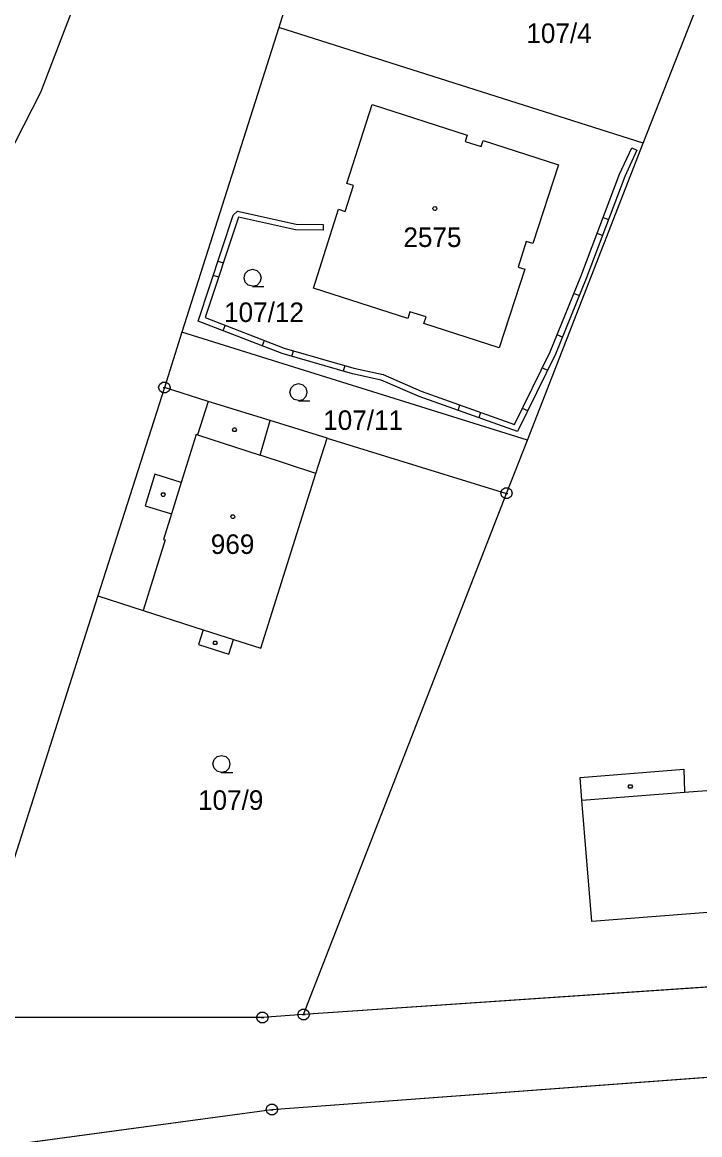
# Model space of a CAD drawing. Extents: x -777309 to -774195, y -1144706 to -1143600.
# Drawn here: x -775027.8 to -774968.8, y -1144451 to -1144354.2 of the extents above; entities that cross this region are included whole.
import ezdxf

# ---------------------------------------------------------------- set-up
doc = ezdxf.new("R2010")
doc.units = 0
for name, color, linetype in [('1', 7, 'Continuous'), ('11', 7, 'Continuous'), ('12', 7, 'Continuous'), ('13', 7, 'Continuous'), ('2', 7, 'Continuous'), ('3', 7, 'Continuous'), ('4', 7, 'Continuous'), ('5', 7, 'Continuous'), ('8', 7, 'Continuous')]:
    doc.layers.add(name, color=color, linetype=linetype)

msp = doc.modelspace()

# ---------------------------------------------------------------- linework, layer by layer
at = {"layer": '1'}
for p, q in [((-775012.69, -1144325.05), (-775026.23, -1144360.34)), ((-774996.22, -1144325.57), (-775005.48, -1144354.67)), ((-774973.73, -1144364.74), (-774965.59, -1144344.01)), ((-775005.48, -1144354.67), (-775013.93, -1144381.19)), ((-774973.73, -1144364.74), (-775005.48, -1144354.67)), ((-775026.23, -1144360.34), (-775051.92, -1144410.08)), ((-774999.54, -1144368.24), (-774997.34, -1144361.36)), ((-774997.34, -1144361.36), (-774989.07, -1144364.04)), ((-774989.07, -1144364.04), (-774989.24, -1144364.58)), ((-774989.24, -1144364.58), (-774987.85, -1144365.03)), ((-774987.85, -1144365.03), (-774987.67, -1144364.5)), ((-774987.67, -1144364.5), (-774981.13, -1144366.62)), ((-774983.83, -1144390.58), (-774973.73, -1144364.74)), ((-774981.13, -1144366.62), (-774983.34, -1144373.48)), ((-774999.68, -1144370.67), (-774998.96, -1144368.43)), ((-774998.96, -1144368.43), (-774999.54, -1144368.24)), ((-775002.46, -1144377.36), (-775000.26, -1144370.49)), ((-775000.26, -1144370.49), (-774999.68, -1144370.67)), ((-774983.92, -1144373.29), (-774984.63, -1144375.52)), ((-774983.34, -1144373.48), (-774983.92, -1144373.29)), ((-774984.06, -1144375.71), (-774986.27, -1144382.55)), ((-774984.63, -1144375.52), (-774984.06, -1144375.71)), ((-774994.23, -1144379.99), (-775002.46, -1144377.36)), ((-774994.05, -1144379.4), (-774994.23, -1144379.99)), ((-774992.65, -1144379.85), (-774994.05, -1144379.4)), ((-774992.84, -1144380.44), (-774992.65, -1144379.85)), ((-775013.93, -1144381.19), (-775015.43, -1144386)), ((-774983.83, -1144390.58), (-775013.93, -1144381.19)), ((-774986.27, -1144382.55), (-774992.84, -1144380.44)), ((-775015.43, -1144386), (-775021.23, -1144404.14)), ((-775011.62, -1144387.22), (-775015.43, -1144386)), ((-775006.23, -1144388.88), (-775011.62, -1144387.22)), ((-775001.27, -1144390.41), (-775006.23, -1144388.88)), ((-775002.24, -1144393.47), (-775001.27, -1144390.41)), ((-775001.27, -1144390.41), (-774985.64, -1144395.21)), ((-774985.64, -1144395.21), (-774983.83, -1144390.58)), ((-775007.04, -1144408.68), (-775002.24, -1144393.47)), ((-775003.31, -1144440.57), (-774985.64, -1144395.21)), ((-775021.23, -1144404.14), (-775032.95, -1144440.83)), ((-775021.23, -1144404.14), (-775017.28, -1144405.4)), ((-775017.28, -1144405.4), (-775012.05, -1144407.07)), ((-775012.05, -1144407.07), (-775012.47, -1144408.36)), ((-775012.47, -1144408.36), (-775009.83, -1144409.21)), ((-775009.83, -1144409.21), (-775009.41, -1144407.92)), ((-775009.41, -1144407.92), (-775007.04, -1144408.68)), ((-774957.77, -1144437.47), (-775003.31, -1144440.57)), ((-775006.9, -1144440.82), (-775032.95, -1144440.83)), ((-775003.31, -1144440.57), (-775006.9, -1144440.82)), ((-774942.23, -1144444.12), (-775006.07, -1144448.84)), ((-775006.07, -1144448.84), (-775047.73, -1144454.47))]:
    msp.add_line(p, q, dxfattribs=at)
at = {"layer": '11'}
for points in [[(-774795.44, -1144408.94), (-774821.85, -1144410.67), (-774824.22, -1144416.24), (-774826.54, -1144421.73), (-774829.24, -1144428.08), (-774832.66, -1144428.33), (-774870.21, -1144431.11), (-774871.96, -1144431.24), (-774890.46, -1144432.61), (-774957.77, -1144437.47), (-775003.31, -1144440.57), (-775006.9, -1144440.82), (-775032.95, -1144440.83), (-775037.63, -1144440.85), (-775036.16, -1144437.94), (-775069.78, -1144440.38), (-775071.04, -1144440.88), (-775088.39, -1144447.82), (-775138.01, -1144449.91)], [(-774760.86, -1144436.38), (-774828.33, -1144440.79), (-774828.91, -1144435.35), (-774832.04, -1144435.58), (-774869.06, -1144438.3), (-774919.16, -1144442.27), (-774942.23, -1144444.12), (-775006.07, -1144448.84), (-775047.73, -1144454.47)]]:
    msp.add_lwpolyline(points, dxfattribs=at)
at = {"layer": '12'}
for p, q in [((-774999.54, -1144368.24), (-774997.34, -1144361.36)), ((-774997.34, -1144361.36), (-774989.07, -1144364.04)), ((-774989.07, -1144364.04), (-774989.24, -1144364.58)), ((-774989.24, -1144364.58), (-774987.85, -1144365.03)), ((-774987.85, -1144365.03), (-774987.67, -1144364.5)), ((-774987.67, -1144364.5), (-774981.13, -1144366.62)), ((-774981.13, -1144366.62), (-774983.34, -1144373.48)), ((-774999.68, -1144370.67), (-774998.96, -1144368.43)), ((-774998.96, -1144368.43), (-774999.54, -1144368.24)), ((-775002.46, -1144377.36), (-775000.26, -1144370.49)), ((-775000.26, -1144370.49), (-774999.68, -1144370.67)), ((-774983.92, -1144373.29), (-774984.63, -1144375.52)), ((-774983.34, -1144373.48), (-774983.92, -1144373.29)), ((-774984.06, -1144375.71), (-774986.27, -1144382.55)), ((-774984.63, -1144375.52), (-774984.06, -1144375.71)), ((-774994.23, -1144379.99), (-775002.46, -1144377.36)), ((-774994.05, -1144379.4), (-774994.23, -1144379.99)), ((-774992.65, -1144379.85), (-774994.05, -1144379.4)), ((-774992.84, -1144380.44), (-774992.65, -1144379.85)), ((-774986.27, -1144382.55), (-774992.84, -1144380.44)), ((-775012.67, -1144390.08), (-775013.97, -1144394.25)), ((-775012.54, -1144390.12), (-775012.67, -1144390.08)), ((-775012.54, -1144390.12), (-775007.11, -1144391.89)), ((-775002.24, -1144393.47), (-775007.11, -1144391.89)), ((-775007.04, -1144408.68), (-775002.24, -1144393.47)), ((-775013.97, -1144394.25), (-775014.83, -1144397)), ((-775014.83, -1144397), (-775015.51, -1144399.21)), ((-775015.37, -1144399.26), (-775017.28, -1144405.4)), ((-775015.51, -1144399.21), (-775015.37, -1144399.26)), ((-775017.28, -1144405.4), (-775012.05, -1144407.07)), ((-775012.05, -1144407.07), (-775009.41, -1144407.92)), ((-775009.41, -1144407.92), (-775007.04, -1144408.68))]:
    msp.add_line(p, q, dxfattribs=at)
at = {"layer": '13'}
for p, q in [((-774975.8, -1144367.43), (-774974.74, -1144365.13)), ((-774974.29, -1144365.34), (-774975.34, -1144367.63)), ((-774974.74, -1144365.13), (-774974.29, -1144365.34)), ((-774979.16, -1144376.34), (-774975.8, -1144367.43)), ((-774975.34, -1144367.63), (-774978.7, -1144376.52)), ((-775012.5, -1144380.22), (-775009.44, -1144370.99)), ((-775008.97, -1144371.18), (-775011.88, -1144379.92)), ((-775009.44, -1144370.99), (-775009.07, -1144370.64)), ((-775009.07, -1144370.64), (-775003.96, -1144371.79)), ((-775004.01, -1144372.29), (-775008.97, -1144371.18)), ((-774977.219, -1144371.194), (-774976.752, -1144371.37)), ((-775001.61, -1144372.3), (-775004.01, -1144372.29)), ((-775003.96, -1144371.79), (-775001.61, -1144371.8)), ((-775001.61, -1144371.8), (-775001.61, -1144372.3)), ((-774977.284, -1144372.775), (-774977.752, -1144372.598)), ((-775010.769, -1144374.999), (-775010.295, -1144375.157)), ((-775010.707, -1144376.398), (-775011.182, -1144376.24)), ((-774981.83, -1144382.9), (-774979.16, -1144376.34)), ((-774978.7, -1144376.52), (-774981.37, -1144383.1)), ((-774979.757, -1144377.806), (-774979.294, -1144377.994)), ((-775005.18, -1144383.05), (-775012.5, -1144380.22)), ((-775011.88, -1144379.92), (-775005.02, -1144382.57)), ((-775010.31, -1144381.067), (-775010.13, -1144380.6)), ((-775006.749, -1144381.902), (-775006.929, -1144382.368)), ((-774980.768, -1144381.616), (-774981.231, -1144381.428)), ((-774999.05, -1144384.8), (-775005.18, -1144383.05)), ((-775005.02, -1144382.57), (-774998.93, -1144384.32)), ((-775004.339, -1144383.29), (-775004.202, -1144382.809)), ((-774984.94, -1144389.21), (-774981.83, -1144382.9)), ((-774981.37, -1144383.1), (-774984.68, -1144389.83)), ((-774999.734, -1144384.089), (-774999.872, -1144384.569)), ((-774996.55, -1144385.35), (-774999.05, -1144384.8)), ((-774998.93, -1144384.32), (-774996.39, -1144384.87)), ((-774996.39, -1144384.87), (-774993.08, -1144386.33)), ((-774982.509, -1144384.277), (-774982.06, -1144384.498)), ((-774993.26, -1144386.79), (-774996.55, -1144385.35)), ((-774984.68, -1144389.83), (-774993.26, -1144386.79)), ((-774993.08, -1144386.33), (-774984.94, -1144389.21)), ((-774989.864, -1144387.993), (-774989.697, -1144387.522)), ((-774983.797, -1144388.035), (-774984.246, -1144387.815)), ((-774987.895, -1144388.165), (-774988.062, -1144388.636))]:
    msp.add_line(p, q, dxfattribs=at)
at = {"layer": '3'}
for points in [[(-775007.75, -1144377.19), (-775008.13, -1144377.09), (-775008.4, -1144376.82), (-775008.5, -1144376.45), (-775008.4, -1144376.08), (-775008.13, -1144375.81), (-775007.76, -1144375.71), (-775007.39, -1144375.81), (-775007.12, -1144376.08), (-775007.02, -1144376.46), (-775007.12, -1144376.84), (-775007.39, -1144377.11), (-775007.77, -1144377.21), (-775006.77, -1144377.21)], [(-775003.75, -1144387.14), (-775004.13, -1144387.04), (-775004.4, -1144386.77), (-775004.5, -1144386.4), (-775004.4, -1144386.03), (-775004.13, -1144385.76), (-775003.76, -1144385.66), (-775003.39, -1144385.76), (-775003.12, -1144386.03), (-775003.02, -1144386.41), (-775003.12, -1144386.79), (-775003.39, -1144387.06), (-775003.77, -1144387.16), (-775002.77, -1144387.16)], [(-775010.46, -1144419.49), (-775010.84, -1144419.39), (-775011.11, -1144419.12), (-775011.21, -1144418.75), (-775011.11, -1144418.38), (-775010.84, -1144418.11), (-775010.47, -1144418.01), (-775010.1, -1144418.11), (-775009.83, -1144418.38), (-775009.73, -1144418.76), (-775009.83, -1144419.14), (-775010.1, -1144419.41), (-775010.48, -1144419.51), (-775009.48, -1144419.51)]]:
    msp.add_lwpolyline(points, dxfattribs=at)
at = {"layer": '4'}
for p, q in [((-775011.62, -1144387.22), (-775012.54, -1144390.12)), ((-775007.11, -1144391.89), (-775006.23, -1144388.88)), ((-775012.67, -1144390.08), (-775013.97, -1144394.25)), ((-775012.54, -1144390.12), (-775012.67, -1144390.08)), ((-775012.54, -1144390.12), (-775007.11, -1144391.89)), ((-775002.24, -1144393.47), (-775007.11, -1144391.89)), ((-775016.26, -1144393.53), (-775017.12, -1144396.29)), ((-775013.97, -1144394.25), (-775016.26, -1144393.53)), ((-775013.97, -1144394.25), (-775014.83, -1144397)), ((-775017.12, -1144396.29), (-775014.83, -1144397)), ((-775014.83, -1144397), (-775015.51, -1144399.21)), ((-775015.37, -1144399.26), (-775017.28, -1144405.4)), ((-775015.51, -1144399.21), (-775015.37, -1144399.26)), ((-775012.05, -1144407.07), (-775009.41, -1144407.92)), ((-774970.13, -1144421.2), (-774930.07, -1144418.15)), ((-774979.23, -1144419.93), (-774970.21, -1144419.21)), ((-774979.07, -1144421.92), (-774979.23, -1144419.93)), ((-774970.21, -1144419.21), (-774970.13, -1144421.2)), ((-774979.07, -1144421.92), (-774970.13, -1144421.2)), ((-774978.21, -1144432.45), (-774979.07, -1144421.92)), ((-774946.09, -1144429.99), (-774978.21, -1144432.45))]:
    msp.add_line(p, q, dxfattribs=at)
at = {"layer": '5'}
for points in [[(-774991.89, -1144370.26), (-774991.79, -1144370.28), (-774991.74, -1144370.37), (-774991.72, -1144370.43), (-774991.74, -1144370.52), (-774991.82, -1144370.59), (-774991.89, -1144370.6), (-774991.98, -1144370.57), (-774992.04, -1144370.51), (-774992.06, -1144370.43), (-774992.04, -1144370.34), (-774991.96, -1144370.27)], [(-775009.24, -1144389.52), (-775009.15, -1144389.67), (-775009.24, -1144389.82), (-775009.42, -1144389.82), (-775009.51, -1144389.67), (-775009.42, -1144389.52)], [(-775015.46, -1144395.17), (-775015.37, -1144395.32), (-775015.46, -1144395.47), (-775015.64, -1144395.47), (-775015.73, -1144395.32), (-775015.64, -1144395.17)], [(-775009.48, -1144397.07), (-775009.38, -1144397.09), (-775009.33, -1144397.18), (-775009.31, -1144397.24), (-775009.33, -1144397.33), (-775009.41, -1144397.4), (-775009.48, -1144397.41), (-775009.57, -1144397.38), (-775009.63, -1144397.32), (-775009.65, -1144397.24), (-775009.63, -1144397.15), (-775009.55, -1144397.08)], [(-775010.92, -1144408.06), (-775010.83, -1144408.21), (-775010.92, -1144408.36), (-775011.1, -1144408.36), (-775011.19, -1144408.21), (-775011.1, -1144408.06)], [(-774974.77, -1144420.57), (-774974.68, -1144420.72), (-774974.77, -1144420.87), (-774974.95, -1144420.87), (-774975.04, -1144420.72), (-774974.95, -1144420.57)]]:
    msp.add_lwpolyline(points, close=True, dxfattribs=at)
at = {"layer": '8'}
for p, q in [((-775015.55, -1144386), (-775015.31, -1144386)), ((-774985.76, -1144395.21), (-774985.52, -1144395.21)), ((-775007.02, -1144440.82), (-775006.78, -1144440.82)), ((-775003.43, -1144440.57), (-775003.19, -1144440.57)), ((-775006.19, -1144448.84), (-775005.95, -1144448.84))]:
    msp.add_line(p, q, dxfattribs=at)
for points in [[(-775015.28, -1144385.52), (-775015.03, -1144385.7), (-775014.93, -1144385.99), (-775015.03, -1144386.28), (-775015.28, -1144386.46), (-775015.59, -1144386.46), (-775015.84, -1144386.28), (-775015.94, -1144385.99), (-775015.84, -1144385.7), (-775015.59, -1144385.52)], [(-774985.49, -1144394.73), (-774985.24, -1144394.91), (-774985.14, -1144395.2), (-774985.24, -1144395.49), (-774985.49, -1144395.67), (-774985.8, -1144395.67), (-774986.05, -1144395.49), (-774986.15, -1144395.2), (-774986.05, -1144394.91), (-774985.8, -1144394.73)], [(-775003.16, -1144440.09), (-775002.91, -1144440.27), (-775002.81, -1144440.56), (-775002.91, -1144440.85), (-775003.16, -1144441.03), (-775003.47, -1144441.03), (-775003.72, -1144440.85), (-775003.82, -1144440.56), (-775003.72, -1144440.27), (-775003.47, -1144440.09)], [(-775006.75, -1144440.34), (-775006.5, -1144440.52), (-775006.4, -1144440.81), (-775006.5, -1144441.1), (-775006.75, -1144441.28), (-775007.06, -1144441.28), (-775007.31, -1144441.1), (-775007.41, -1144440.81), (-775007.31, -1144440.52), (-775007.06, -1144440.34)], [(-775005.92, -1144448.36), (-775005.67, -1144448.54), (-775005.57, -1144448.83), (-775005.67, -1144449.12), (-775005.92, -1144449.3), (-775006.23, -1144449.3), (-775006.48, -1144449.12), (-775006.58, -1144448.83), (-775006.48, -1144448.54), (-775006.23, -1144448.36)]]:
    msp.add_lwpolyline(points, close=True, dxfattribs=at)

# ---------------------------------------------------------------- texts
at = {"layer": '2'}
for s, p in [('107/4', (-774983.917, -1144356.02)), ('2575', (-774994.623, -1144373.77)), ('107/12', (-775010.237, -1144380.3)), ('107/11', (-775001.607, -1144389.69)), ('969', (-775011.393, -1144400.48)), ('107/9', (-775012.507, -1144422.75))]:
    msp.add_text(s, height=1.7, dxfattribs=at).set_placement(p)

doc.saveas('drawing.dxf')
